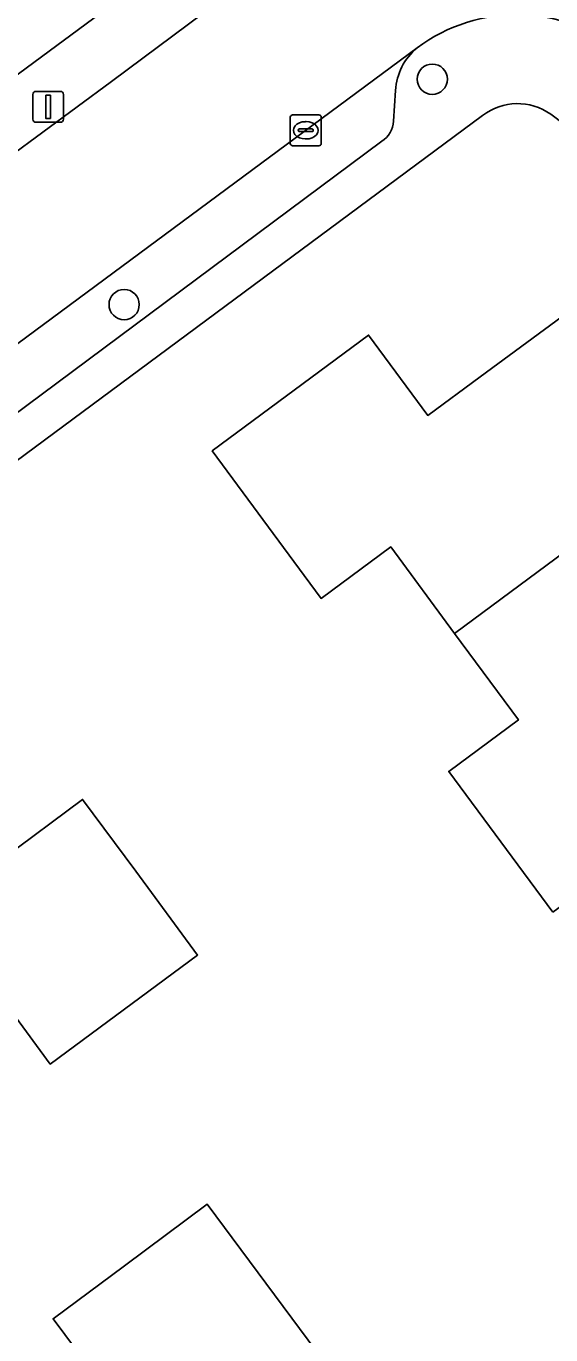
# Model space of a CAD drawing. Extents: x 163426 to 164192, y 380329 to 381641.
# Drawn here: x 163860.37 to 163877.32, y 381165.99 to 381208.26 of the extents above; entities that cross this region are included whole.
import ezdxf

# ---------------------------------------------------------------- set-up
doc = ezdxf.new("R2010")
doc.units = 0
for name, color, linetype in [('IMGEO_Boom', 7, 'Continuous'), ('IMGEO_Erf', 7, 'Continuous'), ('IMGEO_Kolk', 7, 'Continuous'), ('IMGEO_Lichtmast', 7, 'Continuous'), ('IMGEO_Pand', 7, 'Continuous'), ('IMGEO_Parkeervlak_open', 7, 'Continuous'), ('IMGEO_Rijbaan_lokaal_open', 7, 'Continuous'), ('IMGEO_Voetpad_open', 7, 'Continuous')]:
    doc.layers.add(name, color=color, linetype=linetype)

msp = doc.modelspace()

# ---------------------------------------------------------------- linework, layer by layer
at = {"layer": 'IMGEO_Boom'}
for centre in [(163873.488, 381206.544), (163863.531, 381199.264)]:
    msp.add_circle(centre, 0.489, dxfattribs=at)
at = {"layer": 'IMGEO_Erf'}
for points in [[(163835.008, 381188.174), (163876.336, 381218.714)], [(163875.112, 381205.371), (163840.007, 381179.376)], [(163897.466, 381190.189), (163877.319, 381205.411)], [(163877.381, 381179.639), (163874.02, 381184.189), (163876.271, 381185.852), (163874.207, 381188.646), (163872.144, 381191.439), (163869.893, 381189.776), (163869.347, 381190.515), (163866.377, 381194.536), (163871.43, 381198.277), (163873.343, 381195.683), (163875.035, 381196.931), (163878.618, 381199.573)], [(163859.609, 381181.366), (163862.19, 381183.282), (163863.904, 381180.962), (163865.905, 381178.254), (163861.144, 381174.732), (163859.481, 381176.98)], [(163863.157, 381163.934), (163861.235, 381166.511), (163863.538, 381168.218), (163866.219, 381170.206), (163869.756, 381165.435)]]:
    msp.add_lwpolyline(points, dxfattribs=at)
msp.add_arc((163876.242, 381203.905), 1.851, 54.4336, 127.643, dxfattribs=at)
at = {"layer": 'IMGEO_Kolk'}
for p, q in [((163868.9, 381204.467), (163868.9, 381205.319)), ((163868.975, 381205.393), (163869.827, 381205.393)), ((163869.901, 381205.319), (163869.901, 381204.467)), ((163869.159, 381204.887), (163869.159, 381204.899)), ((163869.597, 381204.85), (163869.199, 381204.85)), ((163869.202, 381204.936), (163869.6, 381204.936)), ((163869.388, 381205.173), (163869.413, 381205.173)), ((163869.643, 381204.899), (163869.643, 381204.887)), ((163869.411, 381204.613), (163869.386, 381204.613)), ((163869.827, 381204.393), (163868.975, 381204.393))]:
    msp.add_line(p, q, dxfattribs=at)
for points in [[(163868.9, 381204.467), (163868.9, 381205.319)], [(163868.975, 381205.393), (163869.827, 381205.393)], [(163869.901, 381205.319), (163869.901, 381204.467)], [(163869.827, 381204.393), (163868.975, 381204.393)]]:
    msp.add_lwpolyline(points, dxfattribs=at)
for centre, radius, start, end in [((163868.977, 381205.317), 0.0765, 91.552, 178.448), ((163868.977, 381205.317), 0.0765, 91.552, 178.448), ((163869.825, 381205.317), 0.0765, 1.552, 88.448), ((163869.825, 381205.317), 0.0765, 1.552, 88.448), ((163869.199, 381204.896), 0.0403, 85.8775, 175.7526), ((163869.196, 381204.886), 0.0366, 178.938, 274.7102), ((163869.6, 381204.893), 0.043, 264.8664, 352.4533), ((163869.604, 381204.898), 0.0386, 1.7309, 96.639), ((163868.977, 381204.469), 0.0765, 181.552, 268.448), ((163868.977, 381204.469), 0.0765, 181.552, 268.448), ((163869.825, 381204.469), 0.0765, 271.552, 358.448), ((163869.825, 381204.469), 0.0765, 271.552, 358.448)]:
    msp.add_arc(centre, radius, start, end, dxfattribs=at)
for centre, major_axis, ratio, start_param, end_param in [((163869.387, 381204.893), (-0.387, 0.002), 0.722429, 4.712389, 7.853982), ((163869.412, 381204.893), (-0.39, 0.002), 0.717154, 1.570796, 4.712389)]:
    msp.add_ellipse(centre, major_axis=major_axis, ratio=ratio, start_param=start_param, end_param=end_param, dxfattribs=at)
at = {"layer": 'IMGEO_Lichtmast'}
for p, q in [((163860.679, 381206.152), (163861.469, 381206.152)), ((163861.469, 381206.152), (163860.679, 381206.152)), ((163860.579, 381205.252), (163860.579, 381206.052)), ((163860.579, 381206.052), (163860.579, 381205.252)), ((163861.569, 381206.052), (163861.569, 381205.252)), ((163861.569, 381205.252), (163861.569, 381206.052)), ((163861.469, 381205.152), (163860.679, 381205.152)), ((163860.679, 381205.152), (163861.469, 381205.152))]:
    msp.add_line(p, q, dxfattribs=at)
msp.add_lwpolyline([(163860.999, 381206.027), (163861.149, 381206.027), (163861.149, 381205.277), (163860.999, 381205.277), (163860.999, 381206.027)], dxfattribs=at)
for centre, start, end in [((163860.679, 381206.052), 90, 180), ((163860.679, 381206.052), 90, 180), ((163861.469, 381206.052), 0, 90), ((163861.469, 381206.052), 360, 90), ((163860.679, 381205.252), 180, 270), ((163860.679, 381205.252), 180, 270), ((163861.469, 381205.252), 270, 0), ((163861.469, 381205.252), 270, 0)]:
    msp.add_arc(centre, 0.1, start, end, dxfattribs=at)
at = {"layer": 'IMGEO_Pand'}
for points in [[(163882.273, 381194.614), (163881.612, 381195.505), (163882.142, 381195.898), (163880.446, 381198.187), (163879.914, 381197.798), (163878.618, 381199.573), (163875.035, 381196.931), (163873.343, 381195.683), (163871.43, 381198.277), (163866.377, 381194.536), (163869.347, 381190.515), (163869.893, 381189.776), (163872.144, 381191.439), (163874.207, 381188.646)], [(163877.381, 381179.639), (163882.478, 381183.391), (163880.703, 381185.796), (163885.932, 381189.655), (163884.634, 381191.429), (163885.166, 381191.818), (163883.464, 381194.115), (163882.934, 381193.722), (163882.273, 381194.614), (163874.207, 381188.646), (163876.271, 381185.852), (163874.02, 381184.189)], [(163863.904, 381180.962), (163862.19, 381183.282), (163859.609, 381181.366), (163858.342, 381183.072), (163855.687, 381186.647), (163853.934, 381185.345), (163853.543, 381185.871), (163851.233, 381184.167), (163851.626, 381183.634), (163850.738, 381182.979), (163856.695, 381174.92), (163859.481, 381176.98), (163861.144, 381174.732), (163865.905, 381178.254)], [(163867.515, 381163.774), (163869.756, 381165.435), (163866.219, 381170.206), (163863.538, 381168.218), (163861.235, 381166.511), (163863.157, 381163.934), (163861.447, 381162.658), (163857.862, 381159.984), (163859.171, 381158.212), (163858.639, 381157.819), (163860.353, 381155.508), (163860.885, 381155.902), (163861.533, 381155.029), (163869.581, 381160.987)]]:
    msp.add_lwpolyline(points, close=True, dxfattribs=at)
at = {"layer": 'IMGEO_Parkeervlak_open'}
for points in [[(163872.997, 381207.555), (163841.832, 381184.499)], [(163872.233, 381205.193), (163872.297, 381206.181)], [(163845.069, 381184.659), (163852.834, 381190.43), (163855.86, 381192.644), (163871.857, 381204.539)]]:
    msp.add_lwpolyline(points, dxfattribs=at)
for centre, radius, start, end in [((163874.249, 381206.052), 1.957, 129.7955, 176.2103), ((163871.443, 381205.212), 0.79, 301.58, 358.6288)]:
    msp.add_arc(centre, radius, start, end, dxfattribs=at)
at = {"layer": 'IMGEO_Rijbaan_lokaal_open'}
for points in [[(163871.442, 381212.645), (163871.192, 381212.44), (163866.121, 381208.698), (163863.127, 381206.47), (163857.562, 381202.374), (163854.549, 381200.154), (163836.589, 381186.888)], [(163837.52, 381181.547), (163838.212, 381181.888), (163838.806, 381182.261), (163841.832, 381184.499), (163872.997, 381207.555)]]:
    msp.add_lwpolyline(points, dxfattribs=at)
msp.add_arc((163876.225, 381203.225), 5.401, 51.1627, 126.7068, dxfattribs=at)
at = {"layer": 'IMGEO_Voetpad_open'}
for points in [[(163905.272, 381196.785), (163886.426, 381211.021), (163885.917, 381211.405), (163882.603, 381213.933), (163876.336, 381218.714), (163835.008, 381188.174)], [(163836.589, 381186.888), (163854.549, 381200.154), (163857.562, 381202.374), (163863.127, 381206.47), (163866.121, 381208.698), (163871.192, 381212.44), (163870.502, 381213.337)], [(163872.297, 381206.181), (163872.233, 381205.193)], [(163839.561, 381179.132), (163840.007, 381179.376), (163875.112, 381205.371)], [(163877.319, 381205.411), (163897.466, 381190.189), (163898.057, 381191.243), (163893.254, 381194.864), (163885.421, 381200.802)], [(163871.857, 381204.539), (163855.86, 381192.644), (163852.834, 381190.43), (163845.069, 381184.659)]]:
    msp.add_lwpolyline(points, dxfattribs=at)
for centre, radius, start, end in [((163876.225, 381203.225), 5.401, 51.1627, 126.7068), ((163874.249, 381206.052), 1.957, 129.7955, 176.2103), ((163876.242, 381203.905), 1.851, 54.4336, 127.643), ((163871.443, 381205.212), 0.79, 301.58, 358.6288)]:
    msp.add_arc(centre, radius, start, end, dxfattribs=at)

doc.saveas('drawing.dxf')
